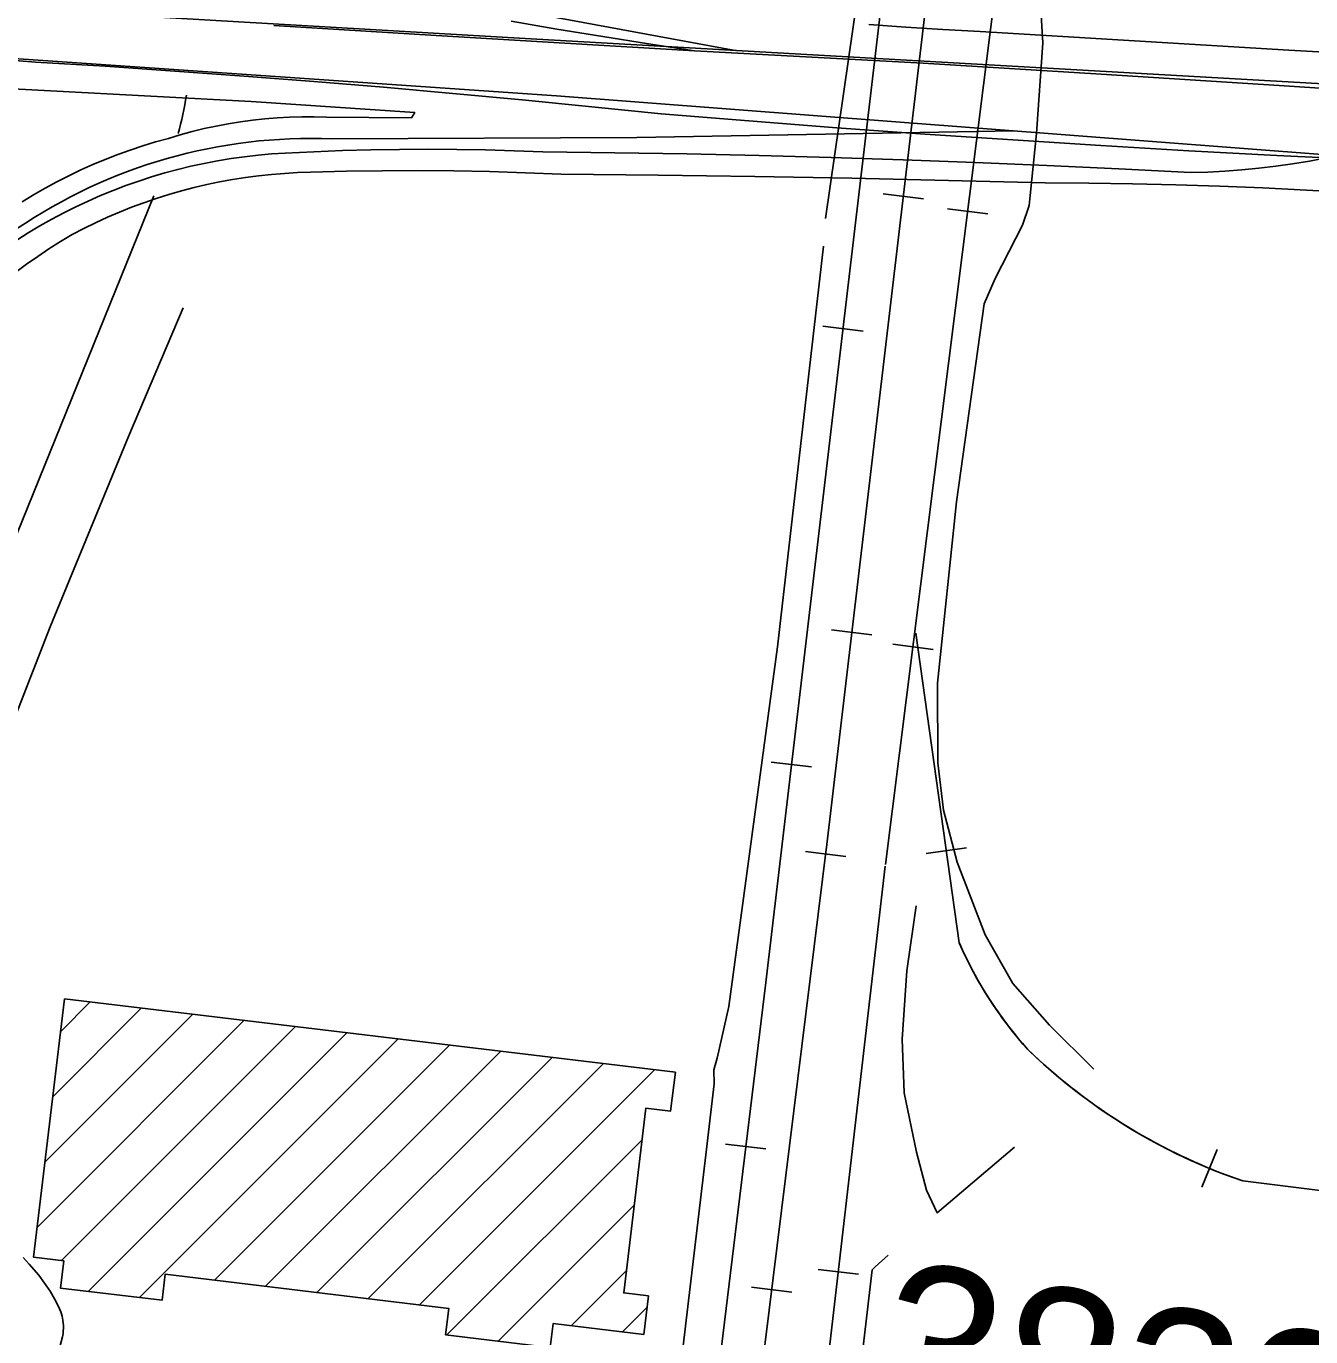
# Model space of a CAD drawing. Extents: x 3297716 to 3335574, y 688621 to 713991.
# Drawn here: x 3320535 to 3321325, y 704768 to 705574 of the extents above; entities that cross this region are included whole.
import ezdxf

# ---------------------------------------------------------------- set-up
doc = ezdxf.new("R2010")
doc.units = 0
for name, color, linetype in [('V-BLDG-OTLN', 7, 'Continuous'), ('V-BRDG-OTLN', 7, 'Continuous'), ('V-RAIL-TRAK', 7, 'Continuous'), ('V-ROAD-CNTR', 7, 'Continuous'), ('V-SITE-VEGE', 7, 'Continuous'), ('V-SURV-IDEN', 7, 'Continuous'), ('V-TOPO-SHOR', 7, 'Continuous')]:
    doc.layers.add(name, color=color, linetype=linetype)

msp = doc.modelspace()

# ---------------------------------------------------------------- linework, layer by layer
at = {"layer": 'V-BLDG-OTLN'}
for p, q in [((3320551.12, 704915.33), (3320605.73, 704969.94)), ((3320555.96, 704955.53), (3320574.18, 704973.75)), ((3320541.43, 704834.93), (3320668.84, 704962.34)), ((3320546.28, 704875.13), (3320637.29, 704966.14)), ((3320556.53, 704814.67), (3320700.39, 704958.54)), ((3320572.82, 704795.61), (3320731.95, 704954.74)), ((3320604.38, 704791.81), (3320763.5, 704950.94)), ((3320650.48, 704802.55), (3320795.06, 704947.13)), ((3320682.03, 704798.75), (3320826.61, 704943.33)), ((3320713.58, 704794.95), (3320858.16, 704939.53)), ((3320745.14, 704791.15), (3320889.72, 704935.73)), ((3320776.69, 704787.35), (3320921.27, 704931.93)), ((3320793.52, 704768.82), (3320913.59, 704888.89)), ((3320825.07, 704765.02), (3320908.75, 704848.69)), ((3320869.93, 704774.52), (3320903.9, 704808.49)), ((3320901.49, 704770.72), (3320916.61, 704785.84))]:
    msp.add_line(p, q, dxfattribs=at)
msp.add_lwpolyline([(3320558.39, 704975.65), (3320933.99, 704930.4), (3320931.11, 704906.48), (3320915.93, 704908.31), (3320902.24, 704794.71), (3320917.45, 704792.88), (3320914.59, 704769.14), (3320858.81, 704775.86), (3320857.04, 704761.17), (3320792.69, 704768.92), (3320794.65, 704785.19), (3320620.23, 704806.2), (3320618.29, 704790.13), (3320555.79, 704797.66), (3320557.82, 704814.51), (3320539.24, 704816.75)], close=True, dxfattribs=at)
at = {"layer": 'V-BRDG-OTLN'}
for points in [[(3320687.1, 705574.21), (3320786.87, 705567.94), (3320886.67, 705561.98), (3320945.7, 705558.63), (3321086.31, 705550.97), (3321195.89, 705544.18), (3321305.46, 705537.19), (3321415, 705530.01), (3321524.53, 705522.63), (3321590.77, 705518.92), (3321657, 705515.02), (3321723.22, 705510.91), (3321789.42, 705506.61), (3321855.6, 705502.1), (3321921.77, 705497.4), (3322022.23, 705491.81), (3322122.69, 705486.08)], [(3320833.09, 705576.8), (3320861.19, 705571.95), (3320889.33, 705567.31), (3320917.5, 705562.86), (3320945.7, 705558.63)], [(3321053.07, 705574.83), (3321075.83, 705573.2), (3321098.6, 705571.78), (3321121.38, 705570.56), (3321216.3, 705564.71), (3321311.23, 705559.09), (3321406.19, 705553.7), (3321501.16, 705548.53), (3321787, 705530.02), (3322081.44, 705510.9)], [(3320500.02, 705554.83), (3320540.51, 705551.72), (3320583.32, 705549.06), (3320626.12, 705546.17), (3320668.9, 705543.07), (3320711.67, 705539.74), (3320754.42, 705536.2), (3320797.15, 705532.43), (3320839.86, 705528.45), (3320882.56, 705524.25), (3320925.23, 705519.82), (3320979.29, 705515.46), (3321033.37, 705511.33), (3321087.46, 705507.44), (3321141.57, 705503.79), (3321195.7, 705500.37), (3321249.85, 705497.19), (3321304, 705494.24), (3321334.28, 705492.73)], [(3320532.3, 705465.81), (3320539.31, 705470.07), (3320546.42, 705474.15), (3320553.64, 705478.05), (3320560.94, 705481.78), (3320568.34, 705485.31), (3320575.83, 705488.66), (3320583.39, 705491.82), (3320591.03, 705494.79), (3320598.75, 705497.57), (3320606.53, 705500.15), (3320614.37, 705502.54), (3320622.28, 705504.73), (3320629.52, 705506.93), (3320636.83, 705508.93), (3320644.18, 705510.74), (3320651.59, 705512.35), (3320659.03, 705513.76), (3320666.52, 705514.97), (3320674.03, 705515.98), (3320681.57, 705516.78), (3320689.13, 705517.38), (3320696.7, 705517.78), (3320704.28, 705517.97), (3320711.87, 705517.96), (3320719.45, 705517.75), (3320771.71, 705517.33), (3320773.68, 705520.65), (3320673.1, 705527.45), (3320487.85, 705537.17)], [(3320528.98, 705442.18), (3320536.04, 705446.64), (3320543.21, 705450.93), (3320550.48, 705455.03), (3320557.86, 705458.95), (3320565.33, 705462.69), (3320572.89, 705466.23), (3320580.54, 705469.59), (3320588.27, 705472.76), (3320596.08, 705475.73), (3320603.96, 705478.5), (3320611.91, 705481.08), (3320619.92, 705483.46), (3320627.99, 705485.64), (3320636.11, 705487.61), (3320644.28, 705489.38), (3320652.49, 705490.95), (3320660.73, 705492.31), (3320669.01, 705493.46), (3320677.32, 705494.41), (3320685.64, 705495.15), (3320693.99, 705495.68), (3320711.59, 705496.56), (3320729.2, 705497.24), (3320746.81, 705497.72), (3320764.44, 705498.01), (3320782.07, 705498.09), (3320799.7, 705497.97), (3320817.32, 705497.66), (3320834.95, 705497.14), (3320852.56, 705496.42), (3320896.87, 705495.92), (3320941.16, 705495.19), (3320985.46, 705494.23), (3321029.74, 705493.05), (3321074.03, 705491.64), (3321118.3, 705490.01), (3321162.57, 705488.15), (3321206.82, 705486.06), (3321251.07, 705483.75), (3321261.54, 705484.04), (3321272, 705484.56), (3321282.45, 705485.33), (3321292.88, 705486.33), (3321303.28, 705487.57), (3321313.65, 705489.06), (3321323.99, 705490.78), (3321334.28, 705492.73)], [(3321348.86, 705471.54), (3321322.12, 705472.99), (3321295.36, 705474.24), (3321268.6, 705475.29), (3321241.83, 705476.14), (3321215.06, 705476.79), (3321188.28, 705477.24), (3321161.5, 705477.48), (3321101.97, 705478.94), (3321042.44, 705480.19), (3320982.9, 705481.24), (3320923.36, 705482.07), (3320863.81, 705482.7), (3320841.8, 705483.63), (3320819.79, 705484.31), (3320797.76, 705484.74), (3320775.74, 705484.92), (3320753.71, 705484.85), (3320731.7, 705484.53), (3320709.69, 705483.97), (3320701.64, 705483.71), (3320693.59, 705483.25), (3320685.56, 705482.59), (3320677.56, 705481.74), (3320669.57, 705480.68), (3320661.62, 705479.43), (3320653.69, 705477.97), (3320645.81, 705476.33), (3320637.97, 705474.48), (3320630.18, 705472.44), (3320622.44, 705470.21), (3320614.76, 705467.78), (3320607.15, 705465.17), (3320599.59, 705462.36)], [(3320599.59, 705462.36), (3320592.12, 705459.37), (3320584.71, 705456.2), (3320577.4, 705452.84), (3320570.16, 705449.3), (3320563.02, 705445.58), (3320555.83, 705441.3), (3320548.77, 705436.84), (3320541.81, 705432.19), (3320534.98, 705427.37), (3320528.28, 705422.37)]]:
    msp.add_lwpolyline(points, dxfattribs=at)
at = {"layer": 'V-RAIL-TRAK'}
for points in [[(3321063.25, 705058.1), (3321205.3, 706188.09), (3321247.7, 706549.14), (3321264.64, 706689.98), (3321282.79, 706834.52), (3321299.96, 707001.26), (3321315.36, 707140.96)], [(3320989.55, 704985.53), (3321112.17, 706024.45), (3321115.68, 706043.04), (3321119.59, 706061.45), (3321123.83, 706079.79), (3321128.3, 706098.21), (3321133.17, 706116.44), (3321138.34, 706134.51), (3321139.77, 706139.42), (3321220.65, 706416.03), (3321222.77, 706422.56), (3321225.79, 706432.39), (3321228.57, 706442.23), (3321231.23, 706452.09), (3321233.73, 706462.08), (3321236.05, 706472.02), (3321238.2, 706482.04), (3321240.11, 706492.13), (3321241.91, 706502.18), (3321243.53, 706512.29), (3321244.93, 706522.49), (3321246.2, 706532.63), (3321247.3, 706542.79), (3321248.17, 706553.02)], [(3321026.67, 705066.9), (3321154.64, 706151.27), (3321155.88, 706162.17), (3321156.86, 706173.05), (3321157.66, 706183.94), (3321158.34, 706194.91), (3321158.7, 706204.15)], [(3321063.25, 705058.1), (3321205.3, 706188.09)], [(3321154.64, 706151.27), (3321026.67, 705066.9)], [(3320989.55, 704985.53), (3321112.17, 706024.45)], [(3317930.44, 705717.86), (3318361.72, 705691.42), (3318778.59, 705657.97), (3319034.5, 705652.34), (3319478.54, 705623.22), (3319985.71, 705589.06), (3320386.89, 705563.5), (3320860.83, 705530.92), (3321334.42, 705494.58), (3322125.75, 705446.02)], [(3321061.72, 705470.58), (3321086.55, 705467.65)], [(3321101.37, 705461.49), (3321126.17, 705458.38)], [(3321024.61, 705389.21), (3321049.44, 705386.28)], [(3321030.07, 705202.44), (3321054.9, 705199.51)], [(3321081.86, 705200.38), (3321108.61, 705009.98)], [(3321081.86, 705200.38), (3321108.61, 705009.98), (3321108.9, 705009.29), (3321110.67, 705005.39), (3321112.51, 705001.49), (3321114.43, 704997.65), (3321116.39, 704993.82), (3321118.42, 704990.05), (3321120.52, 704986.28), (3321122.71, 704982.59), (3321124.93, 704978.92), (3321127.23, 704975.27), (3321129.58, 704971.69), (3321132, 704968.13), (3321134.51, 704964.63), (3321137.03, 704961.17), (3321139.63, 704957.75), (3321142.32, 704954.37), (3321145.03, 704951.05), (3321147.8, 704947.77), (3321150.65, 704944.54), (3321151.37, 704943.85), (3321155.89, 704939.56), (3321160.48, 704935.39), (3321165.13, 704931.28), (3321169.85, 704927.25), (3321174.67, 704923.31), (3321179.53, 704919.46), (3321184.47, 704915.66), (3321189.46, 704911.99), (3321194.55, 704908.37), (3321199.67, 704904.88), (3321204.86, 704901.45), (3321210.08, 704898.12), (3321215.4, 704894.87), (3321220.77, 704891.75), (3321226.16, 704888.7), (3321231.65, 704885.73), (3321237.15, 704882.87), (3321242.71, 704880.1), (3321248.35, 704877.46), (3321253.98, 704874.89), (3321259.68, 704872.41), (3321265.46, 704870.05), (3321271.23, 704867.78), (3321277.03, 704865.6), (3321282.92, 704863.55), (3321777.77, 704801.78)], [(3321067.69, 705193.6), (3321092.49, 705190.49)], [(3320992.96, 705121.07), (3321017.79, 705118.14)], [(3320908.3, 704127), (3320913.46, 704156.86), (3320917.91, 704186.67), (3320921.85, 704216.58), (3320925.48, 704246.71), (3320926.18, 704253.99), (3321026.92, 705069.07)], [(3321026.92, 705069.07), (3320926.18, 704253.99)], [(3321013.96, 705066.08), (3321038.77, 705063.02)], [(3321113.02, 705068.44), (3321088.26, 705064.96)], [(3320961.68, 704136.61), (3320987.13, 704414.56), (3321010.01, 704598.22), (3321062.94, 705057.15)], [(3321062.94, 705057.15), (3321010.01, 704598.22)], [(3320859.19, 703947.23), (3320863.98, 703972.6), (3320869.15, 704003.69), (3320873.79, 704034.88), (3320878.11, 704066.31), (3320881.48, 704096.03), (3320989.55, 704985.53)], [(3320989.55, 704985.53), (3320881.48, 704096.03)], [(3320964.9, 704886.23), (3320989.71, 704883.21)], [(3321267.31, 704882.8), (3321257.88, 704859.65)], [(3321282.92, 704863.55), (3321777.77, 704801.78)], [(3321021.75, 704809.08), (3321046.58, 704806.21)], [(3320980.84, 704798.12), (3321005.65, 704795.06)]]:
    msp.add_lwpolyline(points, dxfattribs=at)
for centre, radius, start, end in [((3321334.22, 705108.69), 246.26, 203.6305, 221.80287), ((3321398.25, 705200.39), 356.04, 225.93959, 251.09969)]:
    msp.add_arc(centre, radius, start, end, dxfattribs=at)
at = {"layer": 'V-ROAD-CNTR'}
for points in [[(3322115.81, 705493.88), (3320841.56, 705566.13), (3320291.92, 705598.31), (3319924.05, 705625.07), (3319456.28, 705654), (3319040.09, 705682.35), (3318758.12, 705708.95), (3318175.15, 705761.85), (3317855.67, 705798.58)], [(3320970.77, 705558.8), (3320661.35, 705616.01)], [(3320722.76, 705504.46), (3320910.33, 705505.32), (3321142.32, 705509.32)], [(3320218.89, 704492.49), (3320291.01, 704670.7), (3320419.93, 704986.14), (3320464.96, 705103.87), (3320613.35, 705469.47)]]:
    msp.add_lwpolyline(points, dxfattribs=at)
for centre, radius, start, end in [((3320431.77, 705562.07), 203.83, 344.51605, 351.32094), ((3320709.72, 705183.17), 321.56, 87.67513, 124.2187)]:
    msp.add_arc(centre, radius, start, end, dxfattribs=at)
at = {"layer": 'V-SITE-VEGE'}
msp.add_lwpolyline([(3320532.94, 704816.4), (3320536.52, 704812.45), (3320542.49, 704805.56), (3320549.45, 704795.7), (3320552.24, 704790.96), (3320554.44, 704786.82), (3320556.04, 704783.06), (3320556.84, 704780.3), (3320557.24, 704777.93), (3320557.66, 704774.37), (3320557.48, 704769.62), (3320557.09, 704767.64), (3320555.73, 704762.29), (3320553.97, 704757.54), (3320551.43, 704751.39), (3320549.66, 704748.22), (3320546.72, 704742.47), (3320545.34, 704740.29), (3320536.88, 704730.56), (3320531.95, 704726.38)], dxfattribs=at)
at = {"layer": 'V-TOPO-SHOR'}
msp.add_line((3321026.44, 705455.54), (3321050.82, 705625.17), dxfattribs=at)
for points in [[(3321191.46, 704932.25), (3321164.15, 704959.3), (3321141.6, 704985.02), (3321124.47, 705014.85), (3321107.27, 705059.62), (3321098.96, 705091.53), (3321095.43, 705120.73), (3321095.2, 705169.67), (3321106.91, 705281.18), (3321124.01, 705402.91), (3321130.73, 705418.58), (3321147.57, 705451.28), (3321151.59, 705463.53), (3321152.25, 705469.65), (3321156.14, 705507.73), (3321159.96, 705563.47), (3321156.27, 705625.3), (3321157.47, 705659.29), (3321161.39, 705694.65), (3321170.05, 705730.71), (3321176.65, 705772.88), (3321179.14, 705821.15), (3321188.73, 705889.07)], [(3321025.13, 705438.52), (3320996.87, 705192.01), (3320966.81, 704970.92), (3320959.69, 704939.13), (3320957.73, 704931.84), (3320957.77, 704923.24), (3320952.69, 704879.56), (3320934.87, 704729.3), (3320923.3, 704657.14), (3320912.88, 704621.37), (3320908.31, 704608.11), (3320906.34, 704604.14), (3320897.79, 704595.5), (3320893.83, 704593.49), (3320888.53, 704593.47), (3320844.2, 704595.24), (3320729.76, 704593.39), (3320692.08, 704593.82), (3320647.73, 704594.33), (3320552.43, 704600.49), (3320526.64, 704598.39)], [(3320379.3, 704754.01), (3320412.42, 704842.34), (3320451.98, 704947.21), (3320499.92, 705077.46), (3320549.54, 705204.38), (3320597.71, 705321.45), (3320631.38, 705400.62)], [(3321142.59, 704884.27), (3321095.01, 704844.01), (3321088.44, 704857.79), (3321082.22, 704881.25), (3321074.77, 704917.72), (3321073.44, 704950.66), (3321076.41, 704992.7), (3321082.15, 705032.78)], [(3321064.94, 704817.83), (3321056.88, 704810.7), (3321055.11, 704808.91), (3321039.32, 704674.48)]]:
    msp.add_lwpolyline(points, dxfattribs=at)

# ---------------------------------------------------------------- texts
at = {"layer": 'V-SURV-IDEN'}
msp.add_text('3833+40.3', height=100, rotation=350.02086, dxfattribs=at).set_placement((3321051.58, 704717.57))

doc.saveas('drawing.dxf')
